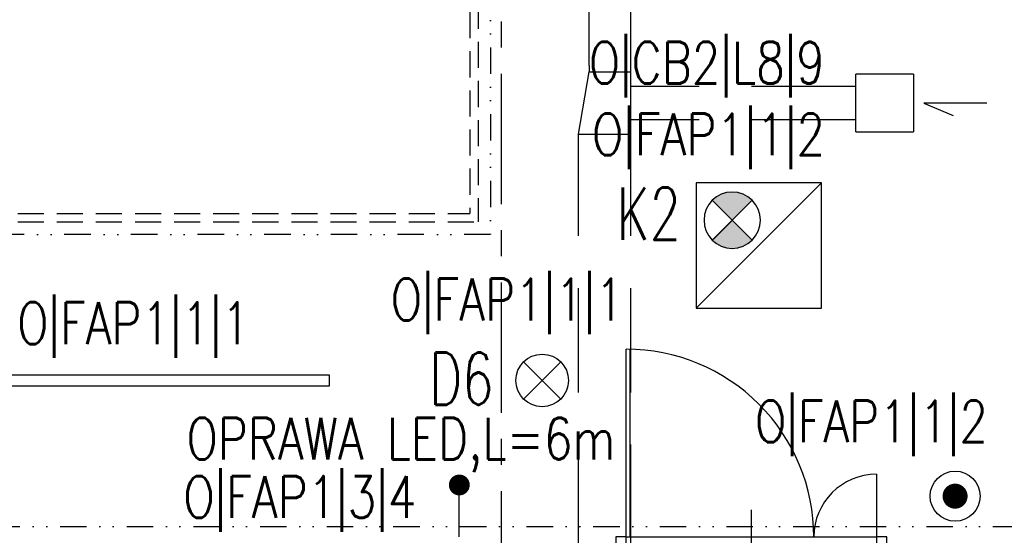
# Model space of a CAD drawing. Extents: x 41755 to 123924, y -112333 to 86187.
# Tile 333 of 582: x 101490 to 101962, y 38643 to 38890. Entities that reach past the tile are written whole.
import ezdxf
from ezdxf.enums import TextEntityAlignment as Align

# ---------------------------------------------------------------- set-up
doc = ezdxf.new("R2010")
doc.units = 0
doc.header["$LTSCALE"] = 50
for name, pattern in [('CENTER', [2, 1.25, -0.25, 0.25, -0.25]), ('DASHED', [0.75, 0.5, -0.25]), ('DASHED2', [0.375, 0.25, -0.125]), ('DIVIDE', [31.75, 12.7, -6.35, 0, -6.35, 0, -6.35])]:
    doc.linetypes.add(name, pattern=pattern)
doc.layers.get('0').update_dxf_attribs({"color": 101, "linetype": 'CONTINUOUS'})
for name, color, linetype in [('Drz---drzwi', 5, 'CONTINUOUS'), ('E-90', 6, 'CONTINUOUS'), ('E35', 6, 'CONTINUOUS'), ('E50', 3, 'CONTINUOUS'), ('E90', 6, 'CONTINUOUS'), ('Ele-balustrada', 8, 'CONTINUOUS'), ('Ins-went', 141, 'CONTINUOUS'), ('Os-osie glowne', 1, 'CENTER'), ('Suf-widok', 8, 'CONTINUOUS')]:
    doc.layers.add(name, color=color, linetype=linetype)
doc.styles.add('ROMANS', font='romans', dxfattribs={"width": 0.85})

# ---------------------------------------------------------------- blocks, each defined once
blk = doc.blocks.new('_dhgfkgh')
at = {"ltscale": 7}
for p, q in [((-22.99999999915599, -65.00000000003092), (34.0000000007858, -64.99999999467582)), ((-9.999999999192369, -125), (-99.99999999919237, -125.000000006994)), ((-9.999999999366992, -123.0000000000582), (-99.97777503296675, -123.0000000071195))]:
    blk.add_line(p, q, dxfattribs=at)
for points in [[(0, -5), (0, 0), (-10, 0), (-9.999999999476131, -5)], [(1.120497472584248e-09, -130), (1.120497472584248e-09, -125), (-9.999999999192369, -125), (-9.999999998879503, -130)]]:
    blk.add_lwpolyline(points, close=True, dxfattribs=at)
for points in [[(-39.99999999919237, -5.000000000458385), (-9.999999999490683, -5)], [(-9.999999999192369, -125), (-9.999999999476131, -5)]]:
    blk.add_lwpolyline(points, dxfattribs=at)
for centre, radius, start, end in [((-9.999999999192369, -5), 30, 180.0000000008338, 269.9999999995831), ((-9.999999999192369, -125), 90, 90, 180.0000000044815)]:
    blk.add_arc(centre, radius, start, end)
blk = doc.blocks.new('E-90Przycisk')
at = {"layer": 'E35', "const_width": 3}
blk.add_lwpolyline([(1.5, 1.455191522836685e-11, -1), (-1.5, 1.091393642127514e-11, -1)], format="xyb", close=True, dxfattribs=at)
at = {"layer": 'E35'}
blk.add_circle((1.818989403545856e-12, 1.455191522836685e-11), 5.999999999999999, dxfattribs=at)
blk = doc.blocks.new('opr_kas_inw')
at = {"layer": 'E35'}
h = blk.add_hatch(color=256, dxfattribs=at)
edge = h.paths.add_edge_path()
edge.add_line((-12.76970681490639, -12.13742555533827), (-3.22376526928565, -21.68336710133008))
edge.add_ellipse((-12.76970681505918, -12.13742555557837), major_axis=(-9.545941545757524, 9.545941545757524), ratio=1, start_angle=90.00000000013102, end_angle=180.0000000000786, ccw=False)
edge.add_line((-22.31564836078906, -21.68336710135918), (-12.76970681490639, -12.13742555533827))
edge = h.paths.add_edge_path()
edge.add_line((-3.223765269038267, -2.591484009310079), (-12.76970681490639, -12.13742555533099))
edge.add_line((-12.76970681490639, -12.13742555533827), (-22.31564836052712, -2.591484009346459))
edge.add_ellipse((-12.76970681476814, -12.13742555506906), major_axis=(-9.545941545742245, 9.545941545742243), ratio=1, start_angle=-89.99999999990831, end_angle=1.1789325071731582e-10, ccw=False)
for p, q in [((-30.00000000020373, 29.9999999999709), (30.00000000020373, -29.9999999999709)), ((-22.31564836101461, -21.68336710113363), (-3.223765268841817, -2.591484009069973)), ((-22.31564836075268, -2.591484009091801), (-3.223765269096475, -21.68336710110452))]:
    blk.add_line(p, q, dxfattribs=at)
at = {"layer": 'E35', "linetype": 'Continuous', "ltscale": 0.3}
blk.add_line((-21.76970681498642, -3.137425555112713), (-3.769706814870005, -21.13742555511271), dxfattribs=at)
blk.add_lwpolyline([(-30.00000000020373, 29.9999999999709), (30.00000000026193, 29.9999999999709), (30.00000000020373, -29.9999999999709), (-30.00000000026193, -29.99999999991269)], close=True, dxfattribs=at)
at = {"layer": 'E35'}
blk.add_circle((-12.76970681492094, -12.13742555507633), 13.49999999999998, dxfattribs=at)

msp = doc.modelspace()

# ---------------------------------------------------------------- linework, layer by layer
at = {"layer": 'E35'}
for p, q in [((101749.6105004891, 38708.04035986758), (101731.7914096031, 38725.85945075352)), ((101749.6105004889, 38725.8594507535), (101731.7914096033, 38708.04035986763))]:
    msp.add_line(p, q, dxfattribs=at)
msp.add_lwpolyline([(101398.6699941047, 38714.40649112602), (101638.6699941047, 38714.40649112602), (101638.6699941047, 38719.40649112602), (101398.6699941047, 38719.40649112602)], close=True, dxfattribs=at)
msp.add_circle((101740.7009550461, 38716.94990531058), 12.59999999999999, dxfattribs=at)
at = {"layer": 'E50'}
msp.add_line((101700.9660022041, 38641.94990531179), (101700.966002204, 38666.84580679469), dxfattribs=at)
at = {"layer": 'E50', "const_width": 5}
msp.add_lwpolyline([(101700.966002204, 38664.34580679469, -1), (101700.966002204, 38669.34580679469, -1)], format="xyb", close=True, dxfattribs=at)
at = {"layer": 'Ele-balustrada', "linetype": 'DASHED2'}
for points in [[(101709.966002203, 39066.73487440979), (101709.966002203, 38792.94990531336)], [(101705.966002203, 39062.20951799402), (101705.966002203, 38796.94990531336)], [(101282.9660022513, 38796.94990531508), (101705.966002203, 38796.94990531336)], [(101282.9660022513, 38792.94990531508), (101709.966002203, 38792.94990531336)]]:
    msp.add_lwpolyline(points, dxfattribs=at)
at = {"layer": 'Ins-went', "linetype": 'DASHED', "ltscale": 2}
for p, q in [((101763.1697070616, 38867.89639407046), (101763.1697070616, 39122.59639407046)), ((101783.1697070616, 38867.89639407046), (101783.1697070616, 39122.59639407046)), ((101758.1697070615, 38834.89639407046), (101763.1697070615, 38864.89639407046)), ((101763.1697070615, 38867.89639407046), (101763.1697070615, 38864.89639407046)), ((101763.1697070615, 38864.89639407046), (101783.1697070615, 38864.89639407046)), ((101783.1697070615, 38831.89639407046), (101783.1697070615, 38867.89639407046)), ((101891.0192553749, 38836.04639407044), (101891.0192553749, 38863.74639407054)), ((101918.719255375, 38863.74639407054), (101891.0192553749, 38863.74639407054)), ((101918.719255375, 38863.74639407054), (101918.719255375, 38836.04639407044)), ((101758.1697070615, 38831.89639407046), (101758.1697070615, 38834.89639407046)), ((101758.1697070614, 38561.22625985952), (101758.1697070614, 38831.92625985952)), ((101783.1697070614, 38561.22625985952), (101783.1697070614, 38831.92625985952)), ((101891.0192553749, 38836.04639407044), (101918.719255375, 38836.04639407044))]:
    msp.add_line(p, q, dxfattribs=at)
for points in [[(101953.9571907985, 38849.89639407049), (101923.719255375, 38849.89639407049), (101937.7329088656, 38843.87395158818)], [(101758.1697070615, 38834.89639407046), (101783.1697070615, 38834.89639407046)]]:
    msp.add_lwpolyline(points, dxfattribs=at)
for points in [[(101891.0192553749, 38857.89639407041), (101783.1697070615, 38857.89639407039)], [(101891.0192553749, 38841.89639407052), (101783.1697070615, 38841.89639407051)]]:
    msp.add_spline(points, degree=3, dxfattribs=at)
at = {"layer": 'Os-osie glowne'}
msp.add_lwpolyline([(101720.966002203, 40563.94990531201), (101720.966002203, 34586.94990531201)], dxfattribs=at)
at = {"layer": 'Suf-widok', "linetype": 'DIVIDE', "ltscale": 0.02}
for p, q in [((101715.9660022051, 39259.94990531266), (101715.966002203, 38786.94990531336)), ((101715.966002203, 38786.94990531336), (101253.9660022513, 38786.94990531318)), ((101253.9660022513, 38646.94990531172), (102375.966002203, 38646.94990531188))]:
    msp.add_line(p, q, dxfattribs=at)

# ---------------------------------------------------------------- block references
at = {"layer": 'Drz---drzwi', "rotation": 270}
msp.add_blockref('_dhgfkgh', (101905.9660022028, 38631.94990531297), dxfattribs=at)
at = {"layer": 'E35', "xscale": -1, "rotation": 180}
msp.add_blockref('opr_kas_inw', (101844.5826591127, 38781.58931856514), dxfattribs=at)
at = {"layer": 'E35', "xscale": 2.000000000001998, "yscale": 2, "zscale": 2, "rotation": 130.5765584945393}
msp.add_blockref('E-90Przycisk', (101938.6918422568, 38661.48749389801), dxfattribs=at)

# ---------------------------------------------------------------- texts
at = {"layer": 'E-90', "style": 'ROMANS', "width": 0.8}
for s, rotation, p in [('O|CB2|L8|9', 359.9999999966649, (101819.6202962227, 38867.79615846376)), ('O|FAP1|1|2', 359.9999999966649, (101820.435550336, 38833.43174420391)), ('O|FAP1|1|1', 3.335040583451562e-09, (101723.9350286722, 38754.30061540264)), ('O|FAP1|1|1', 3.335040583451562e-09, (101544.7955376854, 38742.96441014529)), ('O|FAP1|1|2', 3.335015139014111e-09, (101898.5529474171, 38695.86177838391))]:
    msp.add_text(s, height=20, rotation=rotation, dxfattribs=at).set_placement(p, align=Align.MIDDLE)
at = {"layer": 'E35', "style": 'ROMANS', "width": 0.7}
for s, p in [('K2', (101791.7979520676, 38796.9043187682)), ('D6', (101701.9241490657, 38717.77318996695))]:
    msp.add_text(s, height=25, dxfattribs=at).set_placement(p, align=Align.MIDDLE)
at = {"layer": 'E90', "ltscale": 8, "style": 'ROMANS', "width": 0.8}
for s, p in [('OPRAWA LED,L=6m', (101570.1124629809, 38679.08482029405)), ('O|FAP1|3|4', (101568.597130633, 38651.11288837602))]:
    msp.add_text(s, height=20, dxfattribs=at).set_placement(p)

doc.saveas('drawing.dxf')
